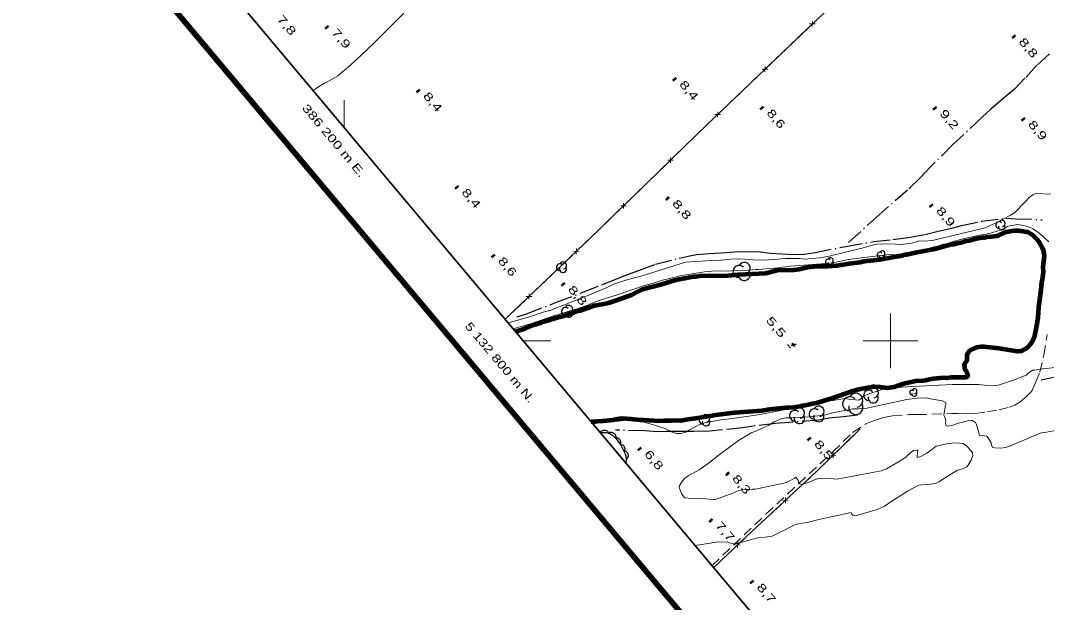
# Model space of a CAD drawing. Extents: x 386081 to 389416, y 5130568 to 5134082.
# Drawn here: x 386081.5 to 386457.1, y 5132704.2 to 5132917.2 of the extents above; entities that cross this region are included whole.
import ezdxf
from ezdxf.enums import TextEntityAlignment as Align

# ---------------------------------------------------------------- set-up
doc = ezdxf.new("R2010")
doc.units = 0
doc.header["$LTSCALE"] = 1.2
for name, pattern in [('DASH_DOUBLE_DOT', [9.2, 5, -1.2, 0.3, -1.2, 0.3, -1.2]), ('DOT_DASHED', [7.7, 5, -1.2, 0.3, -1.2]), ('MEDIUM_DASHED', [4.5, 3, -1.5])]:
    doc.linetypes.add(name, pattern=pattern)
for name, color, linetype, lineweight in [('19', 7, 'Continuous', 13), ('2', 7, 'Continuous', 13), ('26', 7, 'Continuous', 35), ('3', 7, 'Continuous', 140), ('37', 7, 'Continuous', 13), ('4', 7, 'DASH_DOUBLE_DOT', 53), ('41', 7, 'DOT_DASHED', 25), ('44', 7, 'Continuous', 25), ('60', 7, 'Continuous', 13), ('61', 7, 'Continuous', 13)]:
    doc.layers.add(name, color=color, linetype=linetype, lineweight=lineweight)

msp = doc.modelspace()

# ---------------------------------------------------------------- linework, layer by layer
at = {"layer": '19', "linetype": 'MEDIUM_DASHED'}
msp.add_lwpolyline([(386334.66, 5132717.78), (386354.42, 5132736.57), (386378.84, 5132759.34), (386386.1, 5132766.45), (386390.97, 5132769.62), (386394.08, 5132770.9), (386397.41, 5132771.9), (386400.74, 5132772.54), (386406.78, 5132773), (386409.75, 5132772.99), (386422.42, 5132773.36), (386424.71, 5132773.4), (386428.23, 5132773.32), (386430.95, 5132773.43), (386435.41, 5132774.02), (386439.62, 5132774.75), (386443.47, 5132775.72), (386445.51, 5132776.51), (386447.32, 5132777.56), (386449.94, 5132779.79), (386451.5, 5132781.34), (386452, 5132782.08), (386453.09, 5132784.79), (386454.74, 5132788.55), (386456.13, 5132794.8), (386457.4, 5132802.38)], dxfattribs=at)
at = {"layer": '2'}
for points in [[(386221.81, 5132919.94), (386214.93, 5132913.14), (386210.46, 5132908.6), (386202.4, 5132901), (386197.63, 5132897.02), (386193.61, 5132894.64), (386192.75, 5132894.27), (386191.26, 5132893.42), (386188.65, 5132891.66)], [(386458.77, 5132853.63), (386453.28, 5132853.9), (386452.17, 5132853.49), (386450.74, 5132852.45), (386449.49, 5132851.04), (386445.41, 5132846.91), (386443.93, 5132845.99), (386439, 5132843.3), (386434.73, 5132841.37), (386415.82, 5132836.91), (386412.53, 5132836.47), (386410.38, 5132836.55), (386409.53, 5132836.21), (386407.73, 5132835.8), (386403.76, 5132835.3), (386401.99, 5132835.44), (386395.77, 5132835.51), (386394.25, 5132835.24), (386390.02, 5132834.05), (386377.58, 5132830.96), (386374.11, 5132830.44), (386368.5, 5132829.93), (386366.76, 5132830.09), (386361.43, 5132830.19), (386358.76, 5132829.87), (386353.67, 5132829.55), (386349.82, 5132829.63), (386344.8, 5132830.03), (386341.5, 5132829.91), (386336.62, 5132829.42), (386332.4, 5132829.32), (386325, 5132828.82), (386309.09, 5132823.8), (386303.41, 5132822.36), (386298.67, 5132820.74), (386295.87, 5132819.38), (386289.57, 5132816.72), (386275.63, 5132811.18), (386272.84, 5132810.44), (386267.42, 5132808.68), (386260.06, 5132806.59)], [(386261.89, 5132804.43), (386262.23, 5132804.54), (386268.17, 5132806.23), (386274.92, 5132808.6), (386275.79, 5132808.84), (386277.21, 5132809.39), (386278.02, 5132809.57), (386282.6, 5132811.03), (386285.14, 5132811.69), (386289.41, 5132813.21), (386290.16, 5132813.58), (386293.38, 5132814.79), (386297.59, 5132816.13), (386300.01, 5132816.79), (386303.04, 5132817.95), (386307.5, 5132819.41), (386309.11, 5132820.01), (386311.78, 5132820.8), (386312.71, 5132820.98), (386316.55, 5132822.19), (386322.18, 5132823.58), (386322.93, 5132823.83), (386331.9, 5132825.32), (386333.76, 5132825.43), (386334.5, 5132825.55), (386336.3, 5132825.6), (386337.91, 5132825.47), (386341.62, 5132825.57), (386342.48, 5132825.69), (386345.21, 5132825.68), (386350.65, 5132826.14), (386351.64, 5132826.14), (386355.98, 5132826.48), (386358.58, 5132826.71), (386359.51, 5132826.89), (386363.41, 5132827.3), (386377.89, 5132828.46), (386379.5, 5132828.7), (386384.64, 5132829.72), (386389.35, 5132830.43), (386398.58, 5132831.43), (386402.35, 5132831.6), (386404.65, 5132832.02), (386406.13, 5132832.13), (386410.66, 5132833.03), (386411.65, 5132833.15), (386412.58, 5132833.45), (386413.51, 5132833.63), (386415.86, 5132834.36), (386416.79, 5132834.54), (386419.46, 5132835.33), (386420.39, 5132835.51), (386422.62, 5132836.24), (386426.96, 5132837.45), (386433.96, 5132838.96), (386434.96, 5132839.07), (386435.82, 5132839.32), (386436.69, 5132839.44), (386437.62, 5132839.74), (386438.37, 5132839.86), (386440.85, 5132840.83), (386441.72, 5132841.08), (386442.83, 5132841.81), (386443.76, 5132842.11), (386446.68, 5132842.53), (386448.66, 5132842.27), (386451.32, 5132841.46), (386452.12, 5132841.02), (386453.78, 5132839.96), (386455.88, 5132838.22), (386456.56, 5132837.53), (386458.04, 5132836.29)], [(386461.66, 5132790.38), (386455.62, 5132789.75), (386452.73, 5132789.26), (386452.06, 5132789.24), (386450.34, 5132788.08), (386449.64, 5132787.38), (386445.08, 5132785.57), (386439.9, 5132783.94), (386438.48, 5132783.59), (386434.38, 5132783.78), (386432.25, 5132784.08), (386422.55, 5132784), (386408.17, 5132783.33), (386398.58, 5132782.68), (386392.41, 5132780.73), (386390.15, 5132779.74), (386389.12, 5132778.76), (386388.4, 5132778.34), (386384.64, 5132778.69), (386383.32, 5132778.95), (386373.61, 5132777.3), (386360.47, 5132774.58), (386351.53, 5132772.95), (386342.01, 5132771.57), (386337.95, 5132771.13), (386332.44, 5132770.08), (386330.64, 5132769.63), (386326.14, 5132767.37), (386324.91, 5132766.63), (386323.09, 5132766.13), (386321.68, 5132766.12), (386319.88, 5132766.69), (386318.17, 5132767.62), (386313.74, 5132769.16), (386308.34, 5132770.63)], [(386386.25, 5132775.13), (386388.12, 5132775.09), (386391.45, 5132775.38), (386393.58, 5132775.9), (386406.01, 5132778.55), (386409.79, 5132779.04), (386413.23, 5132779.09), (386414.7, 5132778.73), (386418.99, 5132778.03), (386420.29, 5132777.38), (386420.29, 5132776.82), (386419.98, 5132775.87), (386419.48, 5132772.74), (386419.85, 5132772.09), (386420.25, 5132770.71), (386420.14, 5132769.94), (386420.34, 5132768.9), (386421.17, 5132768.82), (386422.77, 5132769.09), (386424.9, 5132769.84), (386429.12, 5132770.93), (386429.86, 5132770.8), (386431.16, 5132770.12), (386431.47, 5132769.32), (386432.6, 5132765.5), (386435.26, 5132765.09), (386435.64, 5132764.66), (386436.84, 5132762.72), (386436.93, 5132761.88), (386437.49, 5132760.98), (386438.18, 5132760.8), (386440.13, 5132760.71), (386442.19, 5132760.97), (386444.2, 5132761.65), (386446.72, 5132762.84), (386455.17, 5132766.33), (386456.56, 5132766.49), (386461.48, 5132767.45)], [(386328.49, 5132725.13), (386336.32, 5132726.3), (386340.16, 5132726.48), (386340.96, 5132726.09), (386342.61, 5132725.67), (386343.91, 5132725.84), (386345.9, 5132726.5), (386351.45, 5132727.96), (386353.01, 5132727.99), (386356.63, 5132728.49), (386364.76, 5132732.59), (386366.37, 5132733.04), (386369.51, 5132733.57), (386373.74, 5132734.63), (386385.57, 5132737.13), (386385.8, 5132736.51), (386386.32, 5132736.07), (386387.18, 5132736.01), (386395.18, 5132738.29), (386397.85, 5132739.47), (386399.77, 5132740.82), (386406.28, 5132744.98), (386410.4, 5132747.18), (386411.42, 5132747.36), (386413.92, 5132747.41), (386416.69, 5132747.88), (386417.74, 5132748.42), (386419.76, 5132749.79), (386424.5, 5132752.63), (386425.8, 5132752.93), (386427.9, 5132753.83), (386428.44, 5132754.46), (386429.52, 5132756.28), (386430.11, 5132758), (386430.02, 5132759), (386429.42, 5132759.92), (386427.82, 5132761.62), (386426.51, 5132762.37), (386425.28, 5132762.61), (386423.35, 5132762.63), (386420.68, 5132762.36), (386416.69, 5132761.48), (386416.12, 5132760.95), (386413.36, 5132758.88), (386411.15, 5132757.63), (386409.72, 5132757.28), (386409.83, 5132757.76), (386410, 5132759.96), (386409.51, 5132760.01), (386408.42, 5132759.83), (386407.52, 5132759.2), (386405.75, 5132757.59), (386403.79, 5132756.25), (386398.56, 5132753.12), (386396.57, 5132752.41), (386394.08, 5132751.88), (386380.48, 5132749.4), (386379.18, 5132749.5), (386373.77, 5132749.59), (386372.46, 5132749.2), (386369.99, 5132748.12), (386367.3, 5132747.41), (386366.83, 5132747.61), (386366.32, 5132748.23), (386366.04, 5132749.13), (386365.39, 5132750.07), (386364.98, 5132749.78), (386362.17, 5132748.26), (386360.99, 5132747.96), (386350.57, 5132745.66), (386349.43, 5132745.72), (386345.76, 5132745.59), (386344.42, 5132745.23), (386342.22, 5132744.29), (386335.94, 5132741.96), (386335.03, 5132741.98), (386329.46, 5132742.48), (386327.23, 5132742.34), (386324.65, 5132742.53), (386324.2, 5132742.99), (386323.54, 5132744.16), (386322.68, 5132746.37), (386322.89, 5132747.13), (386323.85, 5132748.78), (386324.88, 5132749.87), (386326.21, 5132750.76), (386329.95, 5132752.82), (386333.2, 5132755.05), (386337.26, 5132758.28), (386344.38, 5132763.48), (386348.93, 5132766.3), (386350.75, 5132766.98), (386355.51, 5132769.09), (386357.35, 5132770.3), (386360.19, 5132771.59), (386361.77, 5132771.86), (386364.05, 5132771.86), (386370.44, 5132772.23), (386376.18, 5132772.91), (386378.94, 5132773.62), (386386.25, 5132775.13)], [(386308.34, 5132770.63), (386307, 5132770.91), (386302.59, 5132770.8), (386299.05, 5132770.44), (386294.63, 5132770.38), (386293.16, 5132770.51), (386290.66, 5132770.17)]]:
    msp.add_lwpolyline(points, dxfattribs=at)
at = {"layer": '26'}
for p, q in [((386455.82, 5132822.01), (386455.92, 5132822.02)), ((386455.84, 5132821.81), (386455.82, 5132822.01)), ((386455.84, 5132821.81), (386455.94, 5132821.82))]:
    msp.add_line(p, q, dxfattribs=at)
at = {"layer": '3'}
for p, q in [((386193.33, 5132915), (386193.84, 5132914.39)), ((386444.93, 5132911.63), (386445.44, 5132911.02)), ((386320.63, 5132896.01), (386321.14, 5132895.4)), ((386226.84, 5132891.79), (386227.35, 5132891.18)), ((386352.63, 5132885.52), (386353.14, 5132884.91)), ((386415.94, 5132885.41), (386416.45, 5132884.8)), ((386448.32, 5132881.42), (386448.83, 5132880.81)), ((386240.93, 5132856.51), (386241.44, 5132855.9)), ((386318.03, 5132852.41), (386318.54, 5132851.8)), ((386414.68, 5132849.8), (386415.19, 5132849.19)), ((386254.28, 5132831.4), (386254.79, 5132830.79)), ((386279.86, 5132820.95), (386280.37, 5132820.34)), ((386370.02, 5132764.42), (386370.53, 5132763.81)), ((386307.83, 5132760.73), (386308.34, 5132760.12)), ((386340, 5132751.73), (386340.51, 5132751.12)), ((386333.9, 5132734.58), (386334.41, 5132733.97)), ((386348.96, 5132711.99), (386349.47, 5132711.38))]:
    msp.add_line(p, q, dxfattribs=at)
at = {"layer": '3', "lineweight": 35}
for p, q in [((386362.33, 5132798.61), (386363.37, 5132797.39)), ((386365.43, 5132798.82), (386363.61, 5132798.25)), ((386364, 5132799.11), (386365.01, 5132797.92))]:
    msp.add_line(p, q, dxfattribs=at)
at = {"layer": '37'}
for p, q in [((386372.4, 5132916.03), (386370.4, 5132916.07)), ((386371.37, 5132915.05), (386371.42, 5132917.05)), ((386362.73, 5132907.75), (386369.95, 5132914.66)), ((386355.5, 5132900.84), (386362.73, 5132907.75)), ((386354.03, 5132898.45), (386354.08, 5132900.45)), ((386345.39, 5132891.16), (386352.61, 5132898.07)), ((386355.06, 5132899.43), (386353.06, 5132899.48)), ((386338.16, 5132884.24), (386345.39, 5132891.16)), ((386337.72, 5132882.84), (386335.72, 5132882.88)), ((386336.7, 5132881.86), (386336.74, 5132883.86)), ((386320.91, 5132867.55), (386328.08, 5132874.53)), ((386320.48, 5132866.15), (386318.48, 5132866.17)), ((386319.47, 5132865.16), (386319.49, 5132867.16)), ((386310.88, 5132857.8), (386318.05, 5132864.77)), ((386303.71, 5132850.82), (386310.88, 5132857.8)), ((386293.67, 5132841.07), (386300.84, 5132848.04)), ((386303.27, 5132849.42), (386301.27, 5132849.44)), ((386302.26, 5132848.43), (386302.29, 5132850.43)), ((386285.99, 5132832.75), (386283.99, 5132832.8)), ((386284.97, 5132831.77), (386285.02, 5132833.78)), ((386276.31, 5132824.49), (386283.55, 5132831.39)), ((386269.08, 5132817.59), (386276.31, 5132824.49)), ((386267.61, 5132815.2), (386267.65, 5132817.21)), ((386258.95, 5132807.92), (386266.18, 5132814.82)), ((386268.63, 5132816.18), (386266.63, 5132816.23)), ((386380.45, 5132759.5), (386387.6, 5132766.5)), ((386387.6, 5132766.5), (386388.89, 5132767.76)), ((386380.02, 5132758.09), (386378.02, 5132758.12)), ((386379.01, 5132757.1), (386379.03, 5132759.11)), ((386363.04, 5132742.99), (386370.38, 5132749.79)), ((386361.53, 5132740.64), (386361.61, 5132742.64)), ((386352.76, 5132733.49), (386360.1, 5132740.28)), ((386362.57, 5132741.6), (386360.57, 5132741.68)), ((386335.33, 5132716.99), (386342.57, 5132723.88)), ((386345.02, 5132725.24), (386343.02, 5132725.29)), ((386344, 5132724.26), (386344.05, 5132726.26))]:
    msp.add_line(p, q, dxfattribs=at)
for points in [[(386258.95, 5132807.92), (386293.18, 5132840.59), (386332.82, 5132879.13), (386380.72, 5132924.97), (386410.78, 5132953.9), (386443.36, 5132984.94), (386502.47, 5133040.84)], [(386328.08, 5132874.53), (386332.82, 5132879.13), (386335.27, 5132881.48)], [(386286.44, 5132834.16), (386293.18, 5132840.59), (386293.67, 5132841.07)], [(386335.33, 5132716.99), (386349.32, 5132730.3), (386373.07, 5132752.28), (386388.89, 5132767.76)], [(386370.38, 5132749.79), (386373.07, 5132752.28), (386377.59, 5132756.71)], [(386345.47, 5132726.64), (386349.32, 5132730.3), (386352.76, 5132733.49)]]:
    msp.add_lwpolyline(points, dxfattribs=at)
at = {"layer": '4', "linetype": 'Continuous', "lineweight": 90}
for points in [[(386262.7, 5132803.46), (386266.48, 5132804.7), (386269.77, 5132805.98), (386272.18, 5132806.76), (386273.05, 5132807.13), (386273.98, 5132807.31), (386278.01, 5132808.58), (386279.49, 5132808.95), (386283.4, 5132810.22), (386284.2, 5132810.4), (386285.63, 5132810.95), (386286.43, 5132811.13), (386287.3, 5132811.5), (386289.59, 5132812.16), (386291.51, 5132812.95), (386295.1, 5132813.55), (386296.78, 5132813.97), (386299.32, 5132814.76), (386305.21, 5132816.89), (386306.07, 5132817.38), (386309.24, 5132818.91), (386315.8, 5132820.6), (386320.89, 5132822.18), (386322.68, 5132822.6), (386323.36, 5132822.66), (386327.89, 5132823.56), (386328.63, 5132823.55), (386330.24, 5132823.79), (386333.77, 5132823.96), (386337.6, 5132823.81), (386340.51, 5132823.86), (386344.29, 5132824.27), (386354.38, 5132824.77), (386358.47, 5132825.86), (386364.66, 5132825.95), (386366.58, 5132826.25), (386369.74, 5132826.91), (386370.73, 5132827.03), (386373.65, 5132827.32), (386375.44, 5132827.37), (386377.11, 5132827.3), (386380.4, 5132827.59), (386384.86, 5132828.31), (386388.95, 5132828.78), (386389.81, 5132829.02), (386391.42, 5132829.26), (386396.13, 5132829.73), (386402.64, 5132830.99), (386403.63, 5132831.11), (386405.37, 5132831.59), (386405.93, 5132831.65), (386409.15, 5132832.37), (386416.28, 5132833.63), (386422.36, 5132835.33), (386423.16, 5132835.38), (386423.91, 5132835.63), (386426.45, 5132836.17), (386427.38, 5132836.47), (386429.24, 5132836.83), (386430.85, 5132837.32), (386433.46, 5132837.8), (386434.38, 5132837.86), (386435.31, 5132838.04), (386437.05, 5132838.15), (386438.97, 5132838.45), (386439.9, 5132838.75), (386441.64, 5132839.48), (386442.45, 5132839.91), (386445.24, 5132840.33), (386447.03, 5132840.38), (386449.94, 5132839.93), (386450.81, 5132839.56), (386451.67, 5132839.06), (386452.41, 5132838.44), (386453.77, 5132837.07), (386454.32, 5132836.26), (386455.67, 5132833.78), (386455.98, 5132832.85), (386456.16, 5132831.93), (386456.22, 5132831), (386455.82, 5132827.17), (386455.88, 5132825.25), (386455.49, 5132822.29), (386455.3, 5132821.36), (386455.04, 5132818.64), (386454.2, 5132812.28), (386454.13, 5132810.37), (386453.93, 5132808.45), (386453.36, 5132804.93), (386452.59, 5132801.23), (386452.22, 5132800.37), (386451.22, 5132798.77), (386450.03, 5132797.48), (386449.35, 5132796.92), (386448.6, 5132796.56), (386447.67, 5132796.25), (386446.43, 5132796.14), (386440.49, 5132797.04), (386439.69, 5132797.23), (386434.24, 5132797.75), (386433.25, 5132797.76)], [(386433.25, 5132797.76), (386431.39, 5132797.52), (386430.46, 5132797.22), (386429.71, 5132796.85), (386428.91, 5132796.3), (386428.34, 5132795.5), (386427.97, 5132794.64), (386427.96, 5132792.66), (386427.4, 5132791.98), (386427.02, 5132791.12), (386427.14, 5132790.13), (386427.45, 5132789.33), (386427.94, 5132788.46), (386428.3, 5132787.59), (386428.05, 5132786.85), (386427.43, 5132786.61), (386426.5, 5132786.55), (386424.09, 5132786.63), (386422.29, 5132786.57), (386420.49, 5132786.4), (386419.5, 5132786.41), (386415.66, 5132786.06), (386413.74, 5132785.76), (386412.87, 5132785.52), (386411.88, 5132785.4), (386409.16, 5132785.29), (386405.81, 5132784.57), (386404.01, 5132784.02), (386401.41, 5132783.05), (386399.61, 5132782.75), (386398.8, 5132782.69), (386396.14, 5132783.02), (386394.41, 5132783.15), (386393.54, 5132783.16), (386392.86, 5132782.98), (386391.62, 5132782.86), (386388.46, 5132782.2), (386385.86, 5132781.47), (386378.17, 5132778.8), (386372.96, 5132777.22), (386372.09, 5132777.1), (386368.81, 5132776.32), (386367.82, 5132776.2), (386366.95, 5132775.96), (386364.47, 5132775.6), (386362.67, 5132775.43), (386361.68, 5132775.43), (386355.74, 5132774.85), (386352.95, 5132774.43), (386342.86, 5132773.69), (386336.11, 5132772.8), (386334.69, 5132772.5), (386328.62, 5132771.55), (386325.95, 5132771.26), (386323.23, 5132770.78), (386321.5, 5132770.79), (386319.64, 5132770.68), (386316.98, 5132770.75), (386315.12, 5132770.64), (386309.87, 5132770.98), (386308.38, 5132770.99), (386304.92, 5132771.38), (386301.58, 5132771.52), (386299.91, 5132771.35), (386298.3, 5132770.98), (386294.64, 5132770.57), (386292.73, 5132770.52), (386291.86, 5132770.4), (386290.46, 5132770.41)]]:
    msp.add_lwpolyline(points, dxfattribs=at)
at = {"layer": '41'}
for points in [[(386458.27, 5132905.06), (386453.56, 5132900.89), (386449.21, 5132896.1), (386445.36, 5132892.06), (386441.14, 5132888.63), (386436.79, 5132884.83), (386433.57, 5132881.89), (386422.89, 5132871.84), (386414.57, 5132863.62), (386410.97, 5132859.82), (386406.25, 5132855.16), (386395.96, 5132846.27), (386384.42, 5132835.81)], [(386263.17, 5132808.81), (386266.75, 5132809.89), (386277.75, 5132814.14), (386287.4, 5132817.79), (386294.82, 5132820.7), (386298.53, 5132822.16), (386303.1, 5132823.98), (386308.05, 5132825.93), (386313.99, 5132828.11), (386322.66, 5132830.24), (386325.88, 5132830.96), (386328.96, 5132831.56), (386333.53, 5132831.91), (386338.1, 5132832.25), (386342.92, 5132832.59), (386348.23, 5132832.69), (386352.3, 5132832.54), (386356.12, 5132832.15), (386360.32, 5132831.88), (386364.52, 5132831.61), (386368.35, 5132831.71), (386372.42, 5132832.31), (386383.67, 5132834.59), (386393.93, 5132836.38), (386400.85, 5132837.08), (386406.53, 5132837.79), (386412.72, 5132838.98), (386417.42, 5132840.19), (386422.49, 5132841.27), (386425.95, 5132842.24), (386433.5, 5132843.84), (386442.18, 5132844.87), (386445.77, 5132844.72), (386455.51, 5132844.33)], [(386455.17, 5132785.77), (386456.41, 5132786.01), (386459.63, 5132786.73)], [(386387.94, 5132772.84), (386382.62, 5132772.25), (386377.55, 5132771.67), (386373.6, 5132770.95), (386362.84, 5132770.17), (386357.89, 5132769.71), (386349.72, 5132768.79), (386345.89, 5132768.19), (386338.33, 5132767.39), (386333.88, 5132766.93), (386328.05, 5132766.86), (386323.95, 5132766.78), (386320.48, 5132766.8), (386317.76, 5132766.81), (386314.67, 5132766.71), (386310.1, 5132767.1), (386299.35, 5132767.29)]]:
    msp.add_lwpolyline(points, dxfattribs=at)
at = {"layer": '44'}
for points in [[(386293.79, 5132766.45), (386294.02, 5132766.8), (386294.34, 5132767.05), (386294.62, 5132767.23), (386294.96, 5132767.32), (386295.33, 5132767.35), (386295.7, 5132767.29), (386296.02, 5132767.2), (386296.31, 5132767.01), (386296.59, 5132766.76), (386296.79, 5132766.46)], [(386296.82, 5132766.37), (386297.19, 5132766.55), (386297.6, 5132766.61), (386297.93, 5132766.61), (386298.27, 5132766.51), (386298.6, 5132766.35), (386298.89, 5132766.1), (386299.11, 5132765.87), (386299.27, 5132765.55), (386299.37, 5132765.19), (386299.39, 5132764.83)], [(386299.23, 5132764.6), (386299.65, 5132764.61), (386300.04, 5132764.5), (386300.34, 5132764.37), (386300.61, 5132764.14), (386300.85, 5132763.86), (386301.01, 5132763.51), (386301.12, 5132763.2), (386301.13, 5132762.85), (386301.08, 5132762.48), (386300.95, 5132762.15)], [(386301, 5132762.17), (386301.41, 5132762.13), (386301.79, 5132761.98), (386302.07, 5132761.81), (386302.31, 5132761.56), (386302.52, 5132761.25), (386302.64, 5132760.89), (386302.72, 5132760.57), (386302.69, 5132760.22), (386302.59, 5132759.86), (386302.43, 5132759.54)], [(386302.83, 5132759.67), (386303.21, 5132759.5), (386303.51, 5132759.22), (386303.72, 5132758.97), (386303.86, 5132758.65), (386303.95, 5132758.29), (386303.95, 5132757.91), (386303.91, 5132757.58), (386303.76, 5132757.26), (386303.56, 5132756.96), (386303.29, 5132756.71)]]:
    msp.add_lwpolyline(points, dxfattribs=at)
at = {"layer": '44', "linetype": 'DOT_DASHED'}
msp.add_lwpolyline([(386293.79, 5132766.45), (386295.88, 5132766.46), (386297.22, 5132766.13), (386298.26, 5132765.51), (386299.56, 5132764.13), (386301.21, 5132761.78), (386303.02, 5132758.45), (386303.28, 5132756.79), (386303.15, 5132755.3)], dxfattribs=at)
at = {"layer": '44'}
for centre, radius, start, end in [((386439.733, 5132842.357), 1.192, 44.11537, 269.80396), ((386440.758, 5132842.953), 1.192, 282.26917, 149.72626), ((386440.758, 5132841.761), 1.192, 166.93686, 29.62122), ((386396.112, 5132831.452), 0.989, 44.11537, 269.80396), ((386396.963, 5132831.947), 0.989, 282.26917, 149.72626), ((386280.119, 5132827.585), 1.291, 282.26917, 149.72626), ((386346.473, 5132826.525), 2.21, 282.26917, 149.72626), ((386377.182, 5132828.962), 0.989, 44.11537, 269.80396), ((386378.033, 5132828.468), 0.989, 166.93686, 29.62122), ((386378.033, 5132829.457), 0.989, 282.26917, 149.72626), ((386396.963, 5132830.958), 0.989, 166.93686, 29.62122), ((386279.009, 5132826.939), 1.291, 44.11537, 269.80396), ((386280.119, 5132826.294), 1.291, 166.93686, 29.62122), ((386344.572, 5132825.42), 2.21, 44.11537, 269.80396), ((386346.473, 5132824.315), 2.21, 166.93686, 29.62122), ((386280.953, 5132810.793), 1.462, 44.11537, 269.80396), ((386282.211, 5132810.062), 1.462, 166.93686, 29.62122), ((386282.211, 5132811.524), 1.462, 282.26917, 149.72626), ((386387.285, 5132778.228), 2.597, 282.26917, 149.72626), ((386392.058, 5132780.083), 1.881, 44.11537, 269.80396), ((386393.676, 5132779.142), 1.881, 166.93686, 29.62122), ((386393.676, 5132781.023), 1.881, 282.26917, 149.72626), ((386407.944, 5132781.081), 0.918, 44.11537, 269.80396), ((386408.733, 5132780.622), 0.918, 166.93686, 29.62122), ((386408.733, 5132781.54), 0.918, 282.26917, 149.72626), ((386373.758, 5132774.219), 1.911, 282.26917, 149.72626), ((386385.051, 5132776.929), 2.597, 44.11537, 269.80396), ((386387.285, 5132775.63), 2.597, 166.93686, 29.62122), ((386331.294, 5132770.941), 1.371, 44.11537, 269.80396), ((386332.472, 5132771.626), 1.371, 282.26917, 149.72626), ((386364.953, 5132772.614), 1.937, 44.11537, 269.80396), ((386366.619, 5132771.645), 1.937, 166.93686, 29.62122), ((386366.619, 5132773.583), 1.937, 282.26917, 149.72626), ((386372.115, 5132773.263), 1.911, 44.11537, 269.80396), ((386373.758, 5132772.308), 1.911, 166.93686, 29.62122), ((386332.472, 5132770.256), 1.371, 166.93686, 29.62122)]:
    msp.add_arc(centre, radius, start, end, dxfattribs=at)
at = {"layer": '60'}
msp.add_line((388114.02, 5130569.89), (386082.87, 5132988.02), dxfattribs=at)
at = {"layer": '60', "lineweight": 158}
msp.add_lwpolyline([(386081.46, 5132988.14), (387383.17, 5134081.54), (389415.62, 5131661.88), (388113.9, 5130568.48)], close=True, dxfattribs=at)
at = {"layer": '60', "lineweight": 35}
msp.add_lwpolyline([(386109.63, 5132985.69), (387380.72, 5134053.36), (389052.99, 5132062.51), (387781.9, 5130994.83)], close=True, dxfattribs=at)
at = {"layer": '61'}
for p, q in [((386200, 5132878.1), (386200, 5132888.1)), ((386400, 5132790), (386400, 5132810)), ((386265.6, 5132800), (386275.6, 5132800)), ((386390, 5132800), (386410, 5132800))]:
    msp.add_line(p, q, dxfattribs=at)

# ---------------------------------------------------------------- texts
at = {"layer": '3'}
for s, width, p in [('7,8    ', 1.45, (386175.17, 5132917.65)), ('7,9    ', 1.45, (386195.16, 5132912.78)), ('8,8    ', 1.45, (386446.76, 5132909.41)), ('8,4    ', 1.45, (386322.46, 5132893.79)), ('8,4    ', 1.45, (386228.67, 5132889.57)), ('8,6    ', 1.4, (386354.46, 5132883.3)), ('9,2    ', 1.45, (386417.77, 5132883.19)), ('8,9    ', 1.45, (386450.15, 5132879.2)), ('8,4    ', 1.45, (386242.76, 5132854.29)), ('8,8    ', 1.45, (386319.86, 5132850.19)), ('8,9    ', 1.45, (386416.51, 5132847.58)), ('8,6    ', 1.4, (386256.11, 5132829.18)), ('8,8    ', 1.45, (386281.69, 5132818.73)), ('8,5    ', 1.45, (386371.85, 5132762.2)), ('6,8    ', 1.45, (386309.66, 5132758.51)), ('8,3    ', 1.4, (386341.83, 5132749.51)), ('7,7    ', 1.45, (386335.73, 5132732.36)), ('8,7    ', 1.45, (386350.79, 5132709.77))]:
    msp.add_text(s, height=3, rotation=310.294, dxfattribs=dict(at, width=width)).set_placement(p)
at = {"layer": '3', "width": 1.55}
msp.add_text('    5,5', height=3, rotation=310.294, dxfattribs=at).set_placement((386354.758, 5132806.745), align=Align.CENTER)
at = {"layer": '61'}
for s, width, p in [('386 200 m E.', 1.4, (386195.075, 5132872.315)), ('5 132 800 m N.', 1.35, (386255.856, 5132791.125))]:
    msp.add_text(s, height=3, rotation=310.03, dxfattribs=dict(at, width=width)).set_placement(p, align=Align.CENTER)

doc.saveas('drawing.dxf')
